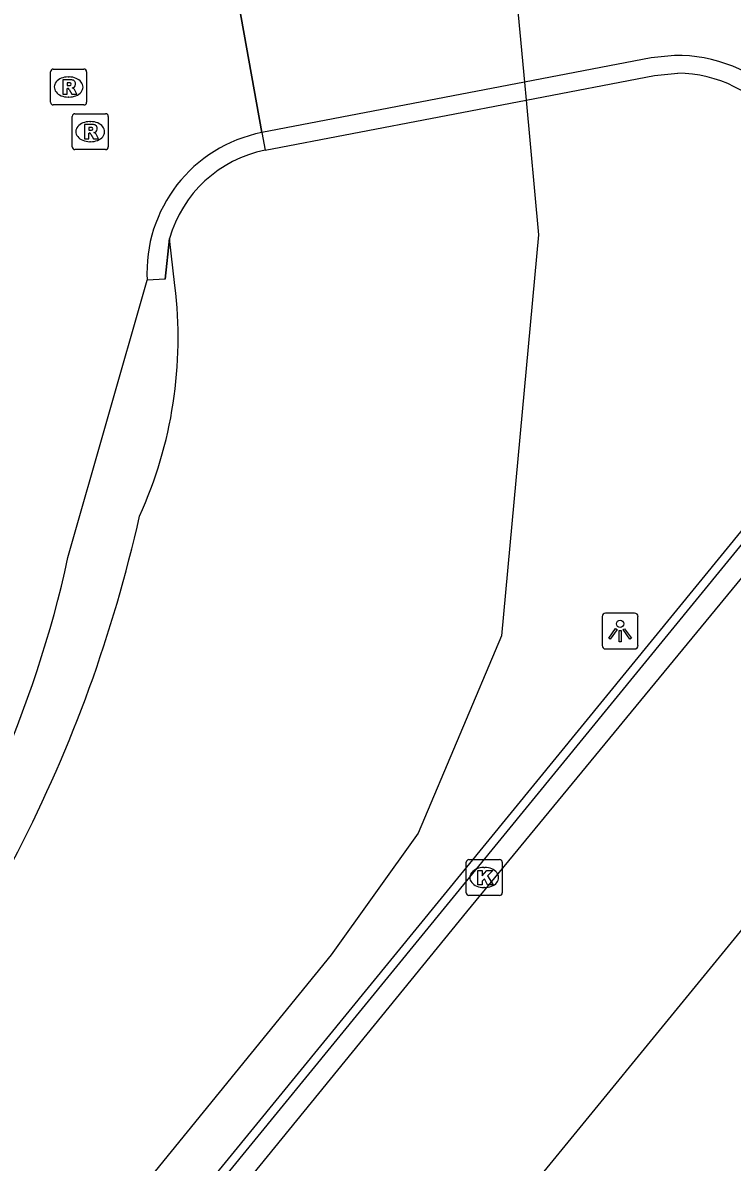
# Model space of a CAD drawing. Extents: x 156414 to 157775, y 382335 to 383765.
# Drawn here: x 157176.96 to 157196.72, y 382655.37 to 382687.1 of the extents above; entities that cross this region are included whole.
import ezdxf

# ---------------------------------------------------------------- set-up
doc = ezdxf.new("R2010")
doc.units = 0
for name, color, linetype in [('IMGEO_Berm_groen', 7, 'Continuous'), ('IMGEO_Dek', 7, 'Continuous'), ('IMGEO_Fietspad_gesloten', 7, 'Continuous'), ('IMGEO_Hek', 7, 'Continuous'), ('IMGEO_Kolk', 7, 'Continuous'), ('IMGEO_Lichtpunt', 7, 'Continuous'), ('IMGEO_Muur', 7, 'Continuous'), ('IMGEO_Rijbaan_regionaal_gesloten', 7, 'Continuous'), ('IMGEO_Rioolput', 7, 'Continuous'), ('IMGEO_Verkeerseiland_gesloten', 7, 'Continuous')]:
    doc.layers.add(name, color=color, linetype=linetype)

msp = doc.modelspace()

# ---------------------------------------------------------------- linework, layer by layer
at = {"layer": 'IMGEO_Berm_groen'}
for points in [[(157106.113, 382769.105), (157114.064, 382763.159), (157127.546, 382752.573), (157144.674, 382739.411), (157156.129, 382731.029), (157165.526, 382723.895), (157174.919, 382717.618), (157179.985, 382713.417), (157186.602, 382702.845), (157190.209, 382693.224), (157190.471, 382690.402), (157190.517, 382689.902), (157190.931, 382685.451), (157190.977, 382684.951), (157191.325, 382681.198), (157190.295, 382670.03), (157187.976, 382664.533), (157185.551, 382661.148), (157174.841, 382648.006), (157162.204, 382633.323)], [(157181.194, 382679.784), (157181.047, 382681.095)]]:
    msp.add_lwpolyline(points, dxfattribs=at)
for centre, radius, start, end in [((157169.352, 382678.314), 11.933, 335.4956, 7.0738), ((157142.17, 382681.871), 38.979, 318.0693, 347.3956)]:
    msp.add_arc(centre, radius, start, end, dxfattribs=at)
at = {"layer": 'IMGEO_Dek'}
msp.add_lwpolyline([(157194.171, 382691.178), (157193.642, 382691.004), (157190.471, 382690.402), (157182.741, 382688.936), (157182.83, 382688.444), (157183.621, 382684.047), (157183.71, 382683.555), (157190.977, 382684.951), (157194.555, 382685.638), (157195.206, 382685.696)], dxfattribs=at)
msp.add_arc((157195.196, 382682.145), 3.551, 37.1841, 89.8322, dxfattribs=at)
at = {"layer": 'IMGEO_Fietspad_gesloten'}
for points in [[(157182.83, 382688.444), (157183.621, 382684.047)], [(157183.621, 382684.047), (157182.83, 382688.444)], [(157195.112, 382686.195), (157194.465, 382686.13), (157190.931, 382685.451), (157183.621, 382684.047)], [(157178.217, 382672.213), (157180.421, 382679.932)]]:
    msp.add_lwpolyline(points, dxfattribs=at)
for centre, radius, start, end in [((157195.194, 382682.142), 4.054, 44.116, 91.1564), ((157184.393, 382680.145), 3.977, 101.1854, 183.0743), ((157147.917, 382678.781), 31.003, 323.6755, 347.7693)]:
    msp.add_arc(centre, radius, start, end, dxfattribs=at)
at = {"layer": 'IMGEO_Hek'}
for points in [[(157190.977, 382684.951), (157194.555, 382685.638)], [(157194.555, 382685.638), (157195.206, 382685.696)], [(157183.71, 382683.555), (157190.977, 382684.951)], [(157180.92, 382679.959), (157181.047, 382681.095)]]:
    msp.add_lwpolyline(points, dxfattribs=at)
for centre, radius, start, end in [((157195.196, 382682.145), 3.551, 37.1841, 89.8322), ((157184.392, 382680.146), 3.477, 101.3088, 164.1529)]:
    msp.add_arc(centre, radius, start, end, dxfattribs=at)
at = {"layer": 'IMGEO_Kolk'}
for p, q in [((157189.313, 382662.874), (157189.313, 382663.726)), ((157189.388, 382663.8), (157190.24, 382663.8)), ((157189.801, 382663.58), (157189.826, 382663.58)), ((157190.314, 382663.726), (157190.314, 382662.874)), ((157189.824, 382663.02), (157189.799, 382663.02)), ((157190.24, 382662.8), (157189.388, 382662.8))]:
    msp.add_line(p, q, dxfattribs=at)
for points in [[(157189.313, 382662.874), (157189.313, 382663.726)], [(157189.388, 382663.8), (157190.24, 382663.8)], [(157189.634, 382663.5), (157189.757, 382663.5), (157189.757, 382663.349), (157189.887, 382663.5), (157190.051, 382663.5), (157189.905, 382663.349), (157190.058, 382663.1), (157189.906, 382663.1), (157189.821, 382663.264), (157189.757, 382663.197), (157189.757, 382663.1), (157189.634, 382663.1), (157189.634, 382663.5)], [(157190.314, 382663.726), (157190.314, 382662.874)], [(157190.24, 382662.8), (157189.388, 382662.8)]]:
    msp.add_lwpolyline(points, dxfattribs=at)
for centre, start, end in [((157189.39, 382663.724), 91.552, 178.448), ((157189.39, 382663.724), 91.552, 178.448), ((157190.238, 382663.724), 1.552, 88.448), ((157190.238, 382663.724), 1.552, 88.448), ((157189.39, 382662.876), 181.552, 268.448), ((157189.39, 382662.876), 181.552, 268.448), ((157190.238, 382662.876), 271.552, 358.448), ((157190.238, 382662.876), 271.552, 358.448)]:
    msp.add_arc(centre, 0.0765, start, end, dxfattribs=at)
for centre, major_axis, ratio, start_param, end_param in [((157189.8, 382663.3), (-0.387, 0.002), 0.722429, 4.712389, 7.853982), ((157189.825, 382663.3), (-0.39, 0.002), 0.717154, 1.570796, 4.712389)]:
    msp.add_ellipse(centre, major_axis=major_axis, ratio=ratio, start_param=start_param, end_param=end_param, dxfattribs=at)
at = {"layer": 'IMGEO_Lichtpunt'}
for p, q in [((157193.1, 382670.567), (157193.1, 382669.76)), ((157193.1, 382670.567), (157193.1, 382669.76)), ((157194.002, 382670.662), (157193.194, 382670.662)), ((157194.002, 382670.662), (157193.194, 382670.662)), ((157194.096, 382669.76), (157194.096, 382670.567)), ((157194.096, 382669.76), (157194.096, 382670.567)), ((157193.194, 382669.666), (157194.002, 382669.666)), ((157193.194, 382669.666), (157194.002, 382669.666))]:
    msp.add_line(p, q, dxfattribs=at)
for points in [[(157193.474, 382670.231), (157193.513, 382670.203), (157193.325, 382669.941), (157193.287, 382669.968), (157193.474, 382670.231)], [(157193.576, 382670.183), (157193.623, 382670.183), (157193.623, 382669.861), (157193.576, 382669.861), (157193.576, 382670.183)], [(157193.686, 382670.203), (157193.724, 382670.23), (157193.911, 382669.968), (157193.872, 382669.94), (157193.686, 382670.203)]]:
    msp.add_lwpolyline(points, dxfattribs=at)
msp.add_circle((157193.599, 382670.365), 0.0994, dxfattribs=at)
for centre, start, end in [((157193.194, 382670.567), 90, 180), ((157193.194, 382670.567), 90, 180), ((157194.002, 382670.567), 0, 90), ((157194.002, 382670.567), 0, 90), ((157193.194, 382669.76), 180, 270), ((157193.194, 382669.76), 180, 270), ((157194.002, 382669.76), 270, 0), ((157194.002, 382669.76), 270, 360)]:
    msp.add_arc(centre, 0.0946, start, end, dxfattribs=at)
at = {"layer": 'IMGEO_Muur'}
for points in [[(157167.876, 382636.993), (157167.705, 382637.145), (157201.033, 382677.904), (157201.372, 382678.321), (157202.126, 382679.248)], [(157202.304, 382679.102), (157201.493, 382678.105), (157201.155, 382677.689), (157167.876, 382636.993)]]:
    msp.add_lwpolyline(points, dxfattribs=at)
at = {"layer": 'IMGEO_Rijbaan_regionaal_gesloten'}
for points in [[(157202.775, 382678.73), (157201.817, 382677.544), (157201.482, 382677.129), (157200.707, 382676.17), (157189.32, 382662.344), (157168.324, 382636.594), (157167.229, 382636)], [(157205.246, 382671.942), (157168.969, 382627.623)]]:
    msp.add_lwpolyline(points, dxfattribs=at)
at = {"layer": 'IMGEO_Rioolput'}
for p, q in [((157177.734, 382684.889), (157177.734, 382685.741)), ((157177.809, 382685.815), (157178.661, 382685.815)), ((157178.735, 382685.741), (157178.735, 382684.889)), ((157178.222, 382685.595), (157178.247, 382685.595)), ((157178.661, 382684.815), (157177.809, 382684.815)), ((157178.245, 382685.035), (157178.22, 382685.035)), ((157178.337, 382683.646), (157178.337, 382684.498)), ((157178.412, 382684.572), (157179.264, 382684.572)), ((157179.338, 382684.498), (157179.338, 382683.646)), ((157178.825, 382684.352), (157178.85, 382684.352)), ((157179.264, 382683.572), (157178.412, 382683.572)), ((157178.848, 382683.792), (157178.823, 382683.792))]:
    msp.add_line(p, q, dxfattribs=at)
for points in [[(157177.734, 382684.889), (157177.734, 382685.741)], [(157177.809, 382685.815), (157178.661, 382685.815)], [(157178.735, 382685.741), (157178.735, 382684.889)], [(157178.323, 382685.513), (157178.071, 382685.515), (157178.071, 382685.115)], [(157178.249, 382685.434), (157178.195, 382685.434), (157178.195, 382685.353)], [(157178.071, 382685.115), (157178.195, 382685.115), (157178.195, 382685.277), (157178.206, 382685.277)], [(157178.195, 382685.353), (157178.247, 382685.353)], [(157178.253, 382685.248), (157178.324, 382685.115), (157178.464, 382685.115), (157178.399, 382685.241)], [(157178.661, 382684.815), (157177.809, 382684.815)], [(157178.337, 382683.646), (157178.337, 382684.498)], [(157178.412, 382684.572), (157179.264, 382684.572)], [(157179.338, 382684.498), (157179.338, 382683.646)], [(157178.926, 382684.27), (157178.674, 382684.272), (157178.674, 382683.872)], [(157178.852, 382684.191), (157178.798, 382684.191), (157178.798, 382684.11)], [(157178.674, 382683.872), (157178.798, 382683.872), (157178.798, 382684.034), (157178.809, 382684.034)], [(157178.798, 382684.11), (157178.85, 382684.11)], [(157178.856, 382684.005), (157178.927, 382683.872), (157179.067, 382683.872), (157179.002, 382683.998)], [(157179.264, 382683.572), (157178.412, 382683.572)]]:
    msp.add_lwpolyline(points, dxfattribs=at)
for centre, radius, start, end in [((157177.811, 382685.739), 0.0765, 91.552, 178.448), ((157177.811, 382685.739), 0.0765, 91.552, 178.448), ((157178.659, 382685.739), 0.0765, 1.552, 88.448), ((157178.659, 382685.739), 0.0765, 1.552, 88.448), ((157178.255, 382685.338), 0.0964, 77.0061, 93.1865), ((157178.269, 382685.395), 0.0378, 276.6634, 79.6772), ((157178.322, 382685.403), 0.109, 350.3612, 89.416), ((157178.32, 382685.403), 0.112, 277.5842, 350.9817), ((157178.205, 382685.224), 0.0533, 26.0293, 88.6989), ((157178.231, 382685.542), 0.19, 274.7715, 282.9687), ((157178.304, 382685.188), 0.108, 29.5134, 73.7905), ((157177.811, 382684.891), 0.0765, 181.552, 268.448), ((157177.811, 382684.891), 0.0765, 181.552, 268.448), ((157178.659, 382684.891), 0.0765, 271.552, 358.448), ((157178.659, 382684.891), 0.0765, 271.552, 358.448), ((157178.414, 382684.496), 0.0765, 91.552, 178.448), ((157178.414, 382684.496), 0.0765, 91.552, 178.448), ((157179.262, 382684.496), 0.0765, 1.552, 88.448), ((157179.262, 382684.496), 0.0765, 1.552, 88.448), ((157178.834, 382684.299), 0.19, 274.7715, 282.9687), ((157178.858, 382684.095), 0.0964, 77.0061, 93.1865), ((157178.872, 382684.152), 0.0378, 276.6634, 79.6772), ((157178.925, 382684.16), 0.109, 350.3612, 89.416), ((157178.923, 382684.16), 0.112, 277.5842, 350.9817), ((157178.808, 382683.981), 0.0533, 26.0293, 88.6989), ((157178.907, 382683.945), 0.108, 29.5134, 73.7905), ((157178.414, 382683.648), 0.0765, 181.552, 268.448), ((157178.414, 382683.648), 0.0765, 181.552, 268.448), ((157179.262, 382683.648), 0.0765, 271.552, 358.448), ((157179.262, 382683.648), 0.0765, 271.552, 358.448)]:
    msp.add_arc(centre, radius, start, end, dxfattribs=at)
for centre, major_axis, ratio, start_param, end_param in [((157178.221, 382685.315), (-0.387, 0.002), 0.722429, 4.712389, 7.853982), ((157178.246, 382685.315), (-0.39, 0.002), 0.717154, 1.570796, 4.712389), ((157178.824, 382684.072), (-0.387, 0.002), 0.722429, 4.712389, 7.853982), ((157178.849, 382684.072), (-0.39, 0.002), 0.717154, 1.570796, 4.712389)]:
    msp.add_ellipse(centre, major_axis=major_axis, ratio=ratio, start_param=start_param, end_param=end_param, dxfattribs=at)
at = {"layer": 'IMGEO_Verkeerseiland_gesloten'}
for points in [[(157183.621, 382684.047), (157183.71, 382683.555), (157190.977, 382684.951), (157194.555, 382685.638), (157195.206, 382685.696)], [(157183.621, 382684.047), (157183.71, 382683.555)], [(157181.047, 382681.095), (157180.92, 382679.959), (157180.421, 382679.932)]]:
    msp.add_lwpolyline(points, dxfattribs=at)
for centre, radius, start, end in [((157195.196, 382682.145), 3.551, 37.1841, 89.8322), ((157184.392, 382680.146), 3.477, 101.3088, 164.1529)]:
    msp.add_arc(centre, radius, start, end, dxfattribs=at)

doc.saveas('drawing.dxf')
